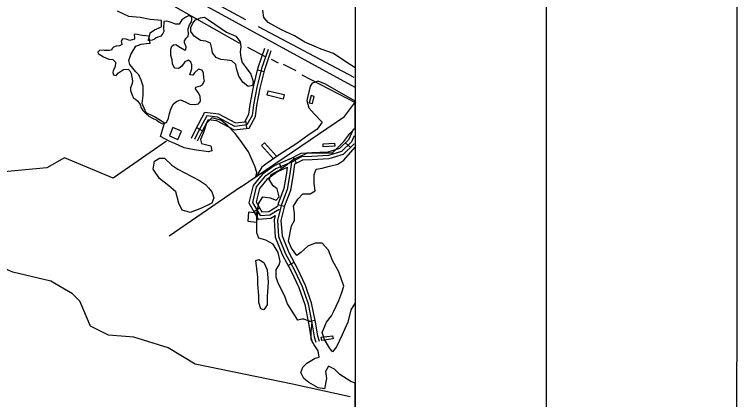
# Model space of a CAD drawing. Extents: x 3245246 to 3283090, y 806824 to 832173.
# Drawn here: x 3279343 to 3282507, y 826229 to 827912 of the extents above; entities that cross this region are included whole.
import ezdxf

# ---------------------------------------------------------------- set-up
doc = ezdxf.new("R2010")
doc.units = 0
for name, color, linetype in [('G-ANNO-NPLT', 7, 'Continuous'), ('V-ANNO-SYMB', 7, 'Continuous'), ('V-BLDG-OTLN', 7, 'Continuous'), ('V-GRID-FRAM', 7, 'Continuous'), ('V-ROAD-CNTR', 7, 'Continuous'), ('V-SITE-VEGE', 7, 'Continuous'), ('V-TOPO-SHOR', 7, 'Continuous')]:
    doc.layers.add(name, color=color, linetype=linetype)

msp = doc.modelspace()

# ---------------------------------------------------------------- linework, layer by layer
at = {"layer": 'G-ANNO-NPLT'}
msp.add_lwpolyline([(3245829.3, 807423.2), (3282496, 807407.2), (3282506.5, 831573.8), (3245839.8, 831589.8)], close=True, dxfattribs=at)
at = {"layer": 'V-ANNO-SYMB'}
msp.add_lwpolyline([(3248579.7, 808047), (3281662.9, 808032.6), (3281672.9, 830949.1), (3248589.7, 830963.6), (3248579.7, 808047)], dxfattribs=at)
at = {"layer": 'V-BLDG-OTLN'}
for points in [[(3280453.3, 827579.1), (3280523.1, 827562.2), (3280518.3, 827542.2), (3280448.5, 827559.2)], [(3280641.6, 827557.9), (3280633.1, 827526.2), (3280646.5, 827522.6), (3280655, 827554.3)], [(3280073.8, 827402.7), (3280037, 827418.4), (3280021.2, 827381.7), (3280058, 827365.9)], [(3280423.7, 827340.1), (3280476.6, 827280.8), (3280490, 827292.8), (3280437.1, 827352)], [(3280744.4, 827336.5), (3280694.5, 827333.4), (3280693.6, 827347.4), (3280743.5, 827350.5)], [(3280407.6, 827044.4), (3280367.8, 827048.5), (3280363.7, 827008.7), (3280403.5, 827004.6)], [(3280685.7, 826501.5), (3280735.3, 826508.1), (3280737.1, 826494.3), (3280687.6, 826487.6)]]:
    msp.add_lwpolyline(points, close=True, dxfattribs=at)
at = {"layer": 'V-GRID-FRAM'}
msp.add_lwpolyline([(3249428.8, 830400), (3280833.3, 830386.3), (3280833.3, 812199.6), (3249412.9, 812213.3), (3249428.8, 830400)], dxfattribs=at)
at = {"layer": 'V-ROAD-CNTR'}
for p, q in [((3280407.1, 827670.1), (3280436.2, 827662.9)), ((3280355.8, 827443.9), (3280359.1, 827414.1)), ((3280139.7, 827418), (3280166.1, 827403.8)), ((3280813, 827330.3), (3280792.3, 827352)), ((3280576.9, 827261.8), (3280563.3, 827288.5)), ((3280515, 827233.6), (3280503.3, 827261.3)), ((3280417, 827065.4), (3280391.1, 827050.3)), ((3280525.4, 827073.5), (3280496.3, 827080.8)), ((3280565.1, 826828.2), (3280538.6, 826814.1)), ((3280657.4, 826574.7), (3280628, 826568.9))]:
    msp.add_line(p, q, dxfattribs=at)
for points in [[(3280833.3, 827593.9), (3277249.1, 829550.4)], [(3280117.5, 827372.3), (3280134.7, 827408.9), (3280176, 827485.6), (3280236.3, 827477.6), (3280310.8, 827438.8), (3280351.2, 827443.4), (3280368.7, 827476.1), (3280374.3, 827519.4), (3280388.8, 827596), (3280409.6, 827680.3), (3280438.7, 827764.7)], [(3280452.8, 827759.8), (3280424, 827676.1), (3280403.5, 827592.8), (3280389.1, 827517.1), (3280383.2, 827471.4), (3280360.7, 827429.4), (3280307.9, 827423.4), (3280231.7, 827463.1), (3280184.3, 827469.4), (3280148.1, 827402.1), (3280131.1, 827365.9)], [(3280144.6, 827359.5), (3280161.5, 827395.4), (3280192.6, 827453.2), (3280227.1, 827448.6), (3280305.1, 827408), (3280370.2, 827415.3), (3280397.7, 827466.8), (3280404, 827514.7), (3280418.1, 827589.6), (3280438.4, 827671.8), (3280467, 827754.9)], [(3280827.2, 827411.9), (3280805.3, 827364.3), (3280765.7, 827326.7), (3280714.1, 827310.9), (3280644, 827307.2), (3280595.7, 827305), (3280541.9, 827277.6)], [(3280829.9, 827382), (3280817.7, 827355.5), (3280773.5, 827313.4), (3280716.7, 827296), (3280644.8, 827292.2), (3280599.6, 827290.2), (3280555.3, 827267.6), (3280547.6, 827216), (3280537.1, 827147.3), (3280511.1, 827081.3), (3280494.1, 827013.6), (3280499.2, 826942), (3280529.8, 826866.3), (3280566.6, 826797.1), (3280601.9, 826724.1), (3280627.6, 826648.4), (3280644, 826565.3), (3280655.2, 826504.2), (3280662.1, 826480.8)], [(3280829.3, 827344.9), (3280830.1, 827346.6), (3280781.3, 827300.1), (3280719.3, 827281.1), (3280645.5, 827277.3), (3280603.5, 827275.4), (3280569, 827257.7), (3280562.5, 827213.8), (3280551.7, 827143.3), (3280525.4, 827076.7), (3280509.2, 827012.3), (3280514, 826945.4), (3280543.4, 826872.7), (3280580, 826803.9), (3280615.8, 826729.8), (3280642.1, 826652.3), (3280658.7, 826568.1), (3280669.8, 826507.7), (3280676.5, 826485)], [(3280549.3, 827280.8), (3280479.8, 827251.3), (3280426.7, 827213.5), (3280387.3, 827165.4), (3280368.7, 827089), (3280409.6, 827018.4), (3280464.7, 827022.6), (3280484.2, 827033.9)], [(3280555.2, 827267), (3280487.1, 827238.1), (3280437.1, 827202.4), (3280401, 827158.5), (3280384.7, 827091.3), (3280417.9, 827034.1), (3280460.1, 827037.3), (3280501.5, 827061.2)], [(3280537.1, 827243), (3280494.5, 827225), (3280447.4, 827191.4), (3280414.8, 827151.6), (3280400.7, 827093.6), (3280426.1, 827049.8), (3280455.6, 827052), (3280494.1, 827074.2)], [(3280536.7, 827244.8), (3280532.8, 827218.2), (3280522.5, 827151.2), (3280496.8, 827085.9), (3280493.6, 827073.2)], [(3280483.6, 827033.3), (3280479, 827015), (3280484.4, 826938.6), (3280516.1, 826860), (3280553.3, 826790.3), (3280588, 826718.4), (3280613.1, 826644.5), (3280629.2, 826562.5), (3280640.5, 826500.7), (3280647.7, 826476.6)]]:
    msp.add_lwpolyline(points, dxfattribs=at)
at = {"layer": 'V-SITE-VEGE'}
for p, q in [((3280833.3, 828764.8), (3280833.3, 827679.9)), ((3279843.4, 827903.9), (3279794.1, 827926.3)), ((3280434.8, 827899.4), (3280430.3, 827930.8)), ((3279892.7, 827899.4), (3279843.4, 827903.9)), ((3279937.5, 827890.5), (3279892.7, 827899.4)), ((3279986.8, 827886), (3279937.5, 827890.5)), ((3279986.8, 827859.1), (3279986.8, 827886)), ((3280452.7, 827877), (3280434.8, 827899.4)), ((3279955.4, 827845.6), (3279986.8, 827859.1)), ((3280511, 827845.6), (3280452.7, 827877)), ((3279933, 827809.8), (3279937.5, 827832.2)), ((3279937.5, 827832.2), (3279955.4, 827845.6)), ((3280569.2, 827818.7), (3280511, 827845.6)), ((3279937.5, 827787.3), (3279933, 827809.8)), ((3280614, 827791.8), (3280569.2, 827818.7)), ((3280685.7, 827760.4), (3280614, 827791.8)), ((3279852.3, 827738), (3279874.7, 827773.9)), ((3279874.7, 827773.9), (3279897.1, 827782.9)), ((3279897.1, 827782.9), (3279933, 827787.3)), ((3279933, 827787.3), (3279937.5, 827787.3)), ((3280739.5, 827742.5), (3280685.7, 827760.4)), ((3279843.4, 827711.1), (3279852.3, 827738)), ((3280797.7, 827702.2), (3280739.5, 827742.5)), ((3279847.9, 827693.2), (3279843.4, 827711.1)), ((3280833.3, 827679.9), (3280797.7, 827702.2)), ((3279874.7, 827661.8), (3279847.9, 827693.2)), ((3279888.2, 827648.3), (3279874.7, 827661.8)), ((3279897.1, 827625.9), (3279888.2, 827648.3)), ((3279906.1, 827599), (3279897.1, 827625.9)), ((3280645.4, 827612.5), (3280636.4, 827599)), ((3280672.2, 827621.4), (3280645.4, 827612.5)), ((3280703.6, 827608), (3280672.2, 827621.4)), ((3280833.3, 827532.8), (3280703.6, 827608)), ((3279906.1, 827558.7), (3279906.1, 827599)), ((3280636.4, 827599), (3280623, 827536.2)), ((3279901.6, 827522.8), (3279906.1, 827558.7)), ((3279919.5, 827482.4), (3279901.6, 827522.8)), ((3280623, 827536.2), (3280631.9, 827504.9)), ((3280833.3, 827415), (3280833.3, 827532.8)), ((3279955.4, 827464.5), (3279919.5, 827482.4)), ((3280631.9, 827504.9), (3280654.3, 827478)), ((3280654.3, 827478), (3280690.2, 827442.1)), ((3279986.8, 827446.6), (3279955.4, 827464.5)), ((3280000.2, 827437.6), (3279986.8, 827446.6)), ((3280206.3, 827460), (3280183.9, 827437.6)), ((3280246.6, 827451.1), (3280206.3, 827460)), ((3280273.5, 827428.6), (3280246.6, 827451.1)), ((3279982.3, 827379.3), (3280000.2, 827437.6)), ((3280183.9, 827437.6), (3280170.4, 827397.2)), ((3280309.3, 827392.8), (3280273.5, 827428.6)), ((3280690.2, 827442.1), (3280667.8, 827410.7)), ((3280811.1, 827392.8), (3280833.3, 827415)), ((3280170.4, 827397.2), (3280157, 827365.9)), ((3280331.7, 827361.4), (3280309.3, 827392.8)), ((3280627.4, 827383.8), (3280578.2, 827347.9)), ((3280667.8, 827410.7), (3280627.4, 827383.8)), ((3280784.3, 827356.9), (3280811.1, 827392.8)), ((3280022.6, 827356.9), (3279982.3, 827379.3)), ((3280045, 827347.9), (3280022.6, 827356.9)), ((3280157, 827365.9), (3280161.5, 827347.9)), ((3280367.6, 827312.1), (3280331.7, 827361.4)), ((3280735, 827307.6), (3280784.3, 827356.9)), ((3280085.3, 827330), (3280045, 827347.9)), ((3280130.1, 827321), (3280085.3, 827330)), ((3280192.8, 827312.1), (3280130.1, 827321)), ((3280161.5, 827347.9), (3280201.8, 827339)), ((3280201.8, 827339), (3280206.3, 827316.5)), ((3280578.2, 827347.9), (3280502, 827298.6)), ((3280784.3, 827276.2), (3280833.3, 827333)), ((3280833.3, 827333), (3280833.3, 826652.6)), ((3279955.4, 827271.7), (3279977.8, 827285.1)), ((3279977.8, 827285.1), (3280000.2, 827285.1)), ((3280000.2, 827285.1), (3280031.6, 827253.8)), ((3280206.3, 827316.5), (3280192.8, 827312.1)), ((3280394.5, 827249.3), (3280367.6, 827312.1)), ((3280502, 827298.6), (3280448.2, 827262.7)), ((3280564.7, 827280.7), (3280627.4, 827307.6)), ((3280627.4, 827307.6), (3280735, 827307.6)), ((3279950.9, 827235.8), (3279955.4, 827271.7)), ((3280031.6, 827253.8), (3280058.4, 827235.8)), ((3280448.2, 827262.7), (3280425.8, 827244.8)), ((3280502, 827231.3), (3280537.8, 827258.2)), ((3280537.8, 827258.2), (3280564.7, 827280.7)), ((3280721.5, 827249.3), (3280757.4, 827258.2)), ((3280757.4, 827258.2), (3280784.3, 827276.2)), ((3279977.8, 827195.5), (3279950.9, 827235.8)), ((3280058.4, 827235.8), (3280085.3, 827222.4)), ((3280085.3, 827222.4), (3280152.5, 827186.5)), ((3280403.4, 827222.4), (3280394.5, 827249.3)), ((3280398.9, 827204.4), (3280403.4, 827222.4)), ((3280425.8, 827244.8), (3280403.4, 827208.9)), ((3280466.2, 827213.4), (3280502, 827231.3)), ((3280654.3, 827213.4), (3280663.3, 827235.8)), ((3280663.3, 827235.8), (3280690.2, 827240.3)), ((3280690.2, 827240.3), (3280721.5, 827249.3)), ((3280018.1, 827164.1), (3279977.8, 827195.5)), ((3280403.4, 827208.9), (3280398.9, 827204.4)), ((3280457.2, 827191), (3280466.2, 827213.4)), ((3280475.1, 827164.1), (3280457.2, 827191)), ((3280654.3, 827173.1), (3280654.3, 827213.4)), ((3280049.5, 827137.2), (3280018.1, 827164.1)), ((3280152.5, 827186.5), (3280179.4, 827168.6)), ((3280179.4, 827168.6), (3280192.8, 827155.1)), ((3280493, 827150.6), (3280475.1, 827164.1)), ((3280658.8, 827141.7), (3280654.3, 827173.1)), ((3280062.9, 827087.9), (3280049.5, 827137.2)), ((3280192.8, 827155.1), (3280206.3, 827137.2)), ((3280206.3, 827137.2), (3280215.3, 827110.3)), ((3280502, 827114.8), (3280493, 827150.6)), ((3280582.6, 827105.8), (3280605, 827128.2)), ((3280605, 827128.2), (3280636.4, 827128.2)), ((3280636.4, 827128.2), (3280658.8, 827141.7)), ((3280215.3, 827110.3), (3280206.3, 827087.9)), ((3280412.4, 827087.9), (3280430.3, 827114.8)), ((3280430.3, 827114.8), (3280461.7, 827110.3)), ((3280461.7, 827110.3), (3280488.6, 827101.3)), ((3280488.6, 827101.3), (3280502, 827114.8)), ((3280564.7, 827074.4), (3280582.6, 827105.8)), ((3280076.4, 827056.5), (3280062.9, 827087.9)), ((3280161.5, 827065.4), (3280112.2, 827047.5)), ((3280206.3, 827087.9), (3280161.5, 827065.4)), ((3280403.4, 827043), (3280412.4, 827087.9)), ((3280569.2, 827043), (3280564.7, 827074.4)), ((3280112.2, 827047.5), (3280076.4, 827056.5)), ((3280403.4, 826957.8), (3280403.4, 827043)), ((3280569.2, 827011.6), (3280569.2, 827043)), ((3280555.8, 826989.2), (3280569.2, 827011.6)), ((3280542.3, 826922), (3280555.8, 826989.2)), ((3280412.4, 826935.4), (3280403.4, 826957.8)), ((3280443.7, 826926.4), (3280412.4, 826935.4)), ((3280475.1, 826908.5), (3280443.7, 826926.4)), ((3280497.5, 826872.6), (3280475.1, 826908.5)), ((3280555.8, 826890.6), (3280542.3, 826922)), ((3280658.8, 826913), (3280627.4, 826899.5)), ((3280690.2, 826913), (3280658.8, 826913)), ((3280717.1, 826881.6), (3280690.2, 826913)), ((3280578.2, 826859.2), (3280555.8, 826890.6)), ((3280627.4, 826899.5), (3280596.1, 826872.6)), ((3280735, 826836.8), (3280717.1, 826881.6)), ((3280506.5, 826832.3), (3280497.5, 826872.6)), ((3280596.1, 826872.6), (3280578.2, 826859.2)), ((3280398.9, 826836.8), (3280412.4, 826841.2)), ((3280407.9, 826765), (3280398.9, 826836.8)), ((3280412.4, 826841.2), (3280434.8, 826827.8)), ((3280434.8, 826827.8), (3280448.2, 826796.4)), ((3280488.6, 826796.4), (3280502, 826818.8)), ((3280502, 826818.8), (3280506.5, 826832.3)), ((3280761.9, 826787.4), (3280735, 826836.8)), ((3280448.2, 826796.4), (3280452.7, 826742.6)), ((3280488.6, 826765), (3280488.6, 826796.4)), ((3280784.3, 826724.7), (3280761.9, 826787.4)), ((3280407.9, 826733.6), (3280407.9, 826765)), ((3280497.5, 826738.1), (3280488.6, 826765)), ((3280412.4, 826684.3), (3280407.9, 826733.6)), ((3280452.7, 826742.6), (3280448.2, 826679.8)), ((3280524.4, 826684.3), (3280497.5, 826738.1)), ((3280775.3, 826697.8), (3280784.3, 826724.7)), ((3280412.4, 826652.9), (3280412.4, 826684.3)), ((3280537.8, 826648.4), (3280524.4, 826684.3)), ((3280761.9, 826661.9), (3280775.3, 826697.8)), ((3280421.3, 826626), (3280412.4, 826652.9)), ((3280448.2, 826679.8), (3280448.2, 826644)), ((3280739.5, 826612.6), (3280761.9, 826661.9)), ((3280833.3, 826652.6), (3280815.6, 826621.5)), ((3280434.8, 826621.5), (3280421.3, 826626)), ((3280448.2, 826644), (3280434.8, 826621.5)), ((3280582.6, 826576.7), (3280537.8, 826648.4)), ((3280815.6, 826621.5), (3280802.2, 826567.7)), ((3280708.1, 826567.7), (3280730.5, 826594.6)), ((3280730.5, 826594.6), (3280739.5, 826612.6)), ((3280600.6, 826581.2), (3280582.6, 826576.7)), ((3280609.5, 826581.2), (3280600.6, 826581.2)), ((3280645.4, 826567.7), (3280609.5, 826581.2)), ((3280640.9, 826527.4), (3280645.4, 826567.7)), ((3280690.2, 826522.9), (3280708.1, 826567.7)), ((3280802.2, 826567.7), (3280775.3, 826509.4)), ((3280640.9, 826491.5), (3280640.9, 826527.4)), ((3280699.1, 826491.5), (3280690.2, 826522.9)), ((3280775.3, 826509.4), (3280752.9, 826460.1)), ((3280654.3, 826469.1), (3280640.9, 826491.5)), ((3280672.2, 826442.2), (3280654.3, 826469.1)), ((3280721.5, 826455.6), (3280699.1, 826491.5)), ((3280676.7, 826415.3), (3280672.2, 826442.2)), ((3280735, 826437.7), (3280721.5, 826455.6)), ((3280752.9, 826460.1), (3280735, 826437.7)), ((3280623, 826388.4), (3280658.8, 826410.8)), ((3280658.8, 826410.8), (3280676.7, 826415.3)), ((3280596.1, 826348), (3280605, 826370.4)), ((3280605, 826370.4), (3280623, 826388.4)), ((3280717.1, 826374.9), (3280703.6, 826352.5)), ((3280743.9, 826361.5), (3280717.1, 826374.9)), ((3280609.5, 826321.1), (3280596.1, 826348)), ((3280703.6, 826352.5), (3280708.1, 826321.1)), ((3280766.3, 826339), (3280743.9, 826361.5)), ((3280815.6, 826307.7), (3280766.3, 826339)), ((3280631.9, 826303.2), (3280609.5, 826321.1)), ((3280708.1, 826321.1), (3280699.1, 826276.3)), ((3280833.3, 826300.6), (3280815.6, 826307.7)), ((3280672.2, 826280.8), (3280631.9, 826303.2)), ((3280699.1, 826276.3), (3280672.2, 826280.8)), ((3280833.3, 823096.8), (3280833.3, 826300.6))]:
    msp.add_line(p, q, dxfattribs=at)
msp.add_lwpolyline([(3280270.4, 827834.9), (3280312.3, 827817), (3280330.3, 827793), (3280333.3, 827772), (3280330.3, 827748.1), (3280333.3, 827724.1), (3280339.3, 827703.1), (3280357.2, 827679.2), (3280378.2, 827652.2), (3280387.2, 827619.2), (3280384.2, 827601.3), (3280366.2, 827598.3), (3280342.3, 827616.2), (3280324.3, 827643.2), (3280315.3, 827676.2), (3280312.3, 827694.1), (3280294.4, 827709.1), (3280273.4, 827712.1), (3280246.5, 827715.1), (3280225.5, 827724.1), (3280210.5, 827745.1), (3280207.6, 827763), (3280201.6, 827787), (3280180.6, 827796), (3280156.7, 827799), (3280129.7, 827817), (3280114.8, 827837.9), (3280114.8, 827855.9), (3280123.7, 827873.9), (3280135.7, 827888.9), (3280156.7, 827897.8), (3280174.6, 827900.8), (3280192.6, 827888.9)], close=True, dxfattribs=at)
at = {"layer": 'V-TOPO-SHOR'}
for p, q in [((3280829.5, 827636.9), (3280411.4, 827857.9)), ((3280363.5, 827769.7), (3280440.4, 827728.3)), ((3280466.1, 827716.4), (3280497.6, 827700.6)), ((3280519.3, 827694.7), (3280574.5, 827667.1)), ((3280600.7, 827648.8), (3280837.3, 827526.4)), ((3280331.7, 827158.3), (3280020, 826943.4))]:
    msp.add_line(p, q, dxfattribs=at)
for points in [[(3276767.3, 829737.2), (3277343.1, 829429.3), (3278317.2, 828888.4), (3279488.5, 828252.8), (3279827.7, 828071.2), (3280328.5, 827787)], [(3280356.2, 827889.5), (3279815.9, 828181.7), (3279393.9, 828414.6)], [(3279854.7, 827654.3), (3279859.7, 827622.1), (3279858, 827610.2), (3279851.2, 827591.5), (3279851.2, 827579.6), (3279856.3, 827564.3), (3279864.8, 827547.3), (3279873.3, 827542.2), (3279883.5, 827533.7), (3279893.7, 827518.4), (3279897.1, 827504.8), (3279905.6, 827492.9), (3279917.4, 827481), (3279931, 827467.4), (3279948, 827458.9), (3279966.7, 827450.4), (3279975.2, 827443.6), (3279990.5, 827435.1), (3280009.2, 827440.2), (3280017.7, 827458.9), (3280021.1, 827479.3), (3280029.6, 827503), (3280039.8, 827521.7), (3280051.7, 827531.9), (3280061.9, 827537), (3280070.4, 827538.7), (3280090.8, 827530.2), (3280111.2, 827520), (3280131.6, 827518.3), (3280148.6, 827521.7), (3280157.1, 827533.6), (3280155.4, 827555.7), (3280146.9, 827571), (3280135, 827588), (3280136.7, 827594.7), (3280157.1, 827599.8), (3280165.6, 827606.6), (3280174.1, 827621.9), (3280172.4, 827633.8), (3280170.7, 827655.9), (3280163.9, 827669.5), (3280148.6, 827672.9), (3280131.6, 827657.6), (3280123.1, 827647.4), (3280111.2, 827649.1), (3280116.3, 827666.1), (3280119.7, 827676.3), (3280119.7, 827691.6), (3280114.6, 827703.5), (3280104.5, 827712), (3280089.2, 827705.2), (3280075.6, 827686.5), (3280063.7, 827678), (3280060.3, 827676.3), (3280043.3, 827678), (3280034.8, 827696.7), (3280033.1, 827713.7), (3280028, 827732.4), (3280028, 827746), (3280028, 827761.3), (3280031.4, 827773.2), (3280039.9, 827780), (3280050.1, 827781.7), (3280070.5, 827768.1), (3280087.5, 827757.9), (3280092.6, 827757.9), (3280094.3, 827771.5), (3280087.5, 827788.5), (3280087.5, 827797), (3280094.3, 827808.9), (3280101.1, 827814), (3280102.8, 827817.4), (3280104.5, 827827.5), (3280104.5, 827834.3), (3280102.8, 827839.4), (3280102.8, 827849.6), (3280109.6, 827866.6), (3280118.1, 827880.2), (3280119.8, 827890.4), (3280119.8, 827898.9), (3280107.9, 827907.4), (3280092.6, 827900.6), (3280075.6, 827888.7), (3280063.7, 827870), (3280062, 827870), (3280048.5, 827870.1), (3280033.2, 827875.2), (3280016.2, 827882), (3280009.4, 827883.7), (3279997.5, 827882), (3279995.8, 827853.1), (3279997.5, 827837.8), (3279992.4, 827829.3), (3279983.9, 827817.4), (3279975.4, 827814), (3279963.5, 827810.6), (3279956.7, 827803.8), (3279946.5, 827800.4), (3279927.8, 827798.7), (3279934.6, 827817.4), (3279934.6, 827817.4), (3279902.3, 827820.8), (3279875.1, 827825.9), (3279866.6, 827824.3), (3279868.3, 827810.7), (3279868.3, 827803.9), (3279847.9, 827798.8), (3279832.6, 827803.9), (3279815.6, 827805.6), (3279810.5, 827795.4), (3279812.2, 827790.3), (3279813.9, 827781.8), (3279803.7, 827775), (3279788.4, 827773.3), (3279776.5, 827769.9), (3279771.4, 827763.1), (3279768, 827756.3), (3279759.5, 827754.6), (3279749.3, 827754.6), (3279735.8, 827754.6), (3279717.1, 827756.4), (3279708.6, 827747.9), (3279710.3, 827741.1), (3279732.3, 827727.5), (3279756.1, 827717.3), (3279773.1, 827715.5), (3279785, 827703.6), (3279783.3, 827683.3), (3279774.8, 827668), (3279773.1, 827659.5), (3279776.5, 827649.3), (3279788.4, 827645.9), (3279798.6, 827657.8), (3279820.7, 827671.3), (3279841.1, 827673), (3279847.9, 827666.2), (3279854.7, 827654.3)], [(3280331.7, 827158.3), (3280787.5, 827465.8), (3280830.9, 827524.9)], [(3280008.5, 827358.2), (3279774.6, 827196.8), (3279563, 827286), (3279485, 827241.5), (3279000.5, 827197.1), (3278729.6, 827078.6)], [(3280812.1, 826241.4), (3280559.6, 826296.8), (3280133.7, 826383.7), (3280015.3, 826454.8), (3279865.5, 826502.2), (3279755, 826510.1), (3279676.1, 826549.6), (3279628.9, 826660.1), (3279597.3, 826691.7), (3279502.7, 826746.9), (3279337, 826786.4), (3279131.9, 826873.3), (3278997.8, 826952.3), (3278863.7, 827015.4), (3278729.6, 827078.6), (3278603.4, 827133.9), (3278453.6, 827181.3), (3278295.8, 827220.8), (3278232.7, 827220.8), (3278027.6, 827236.7), (3277814.6, 827260.5), (3277554.2, 827300), (3277396.4, 827300.1)]]:
    msp.add_lwpolyline(points, dxfattribs=at)

doc.saveas('drawing.dxf')
